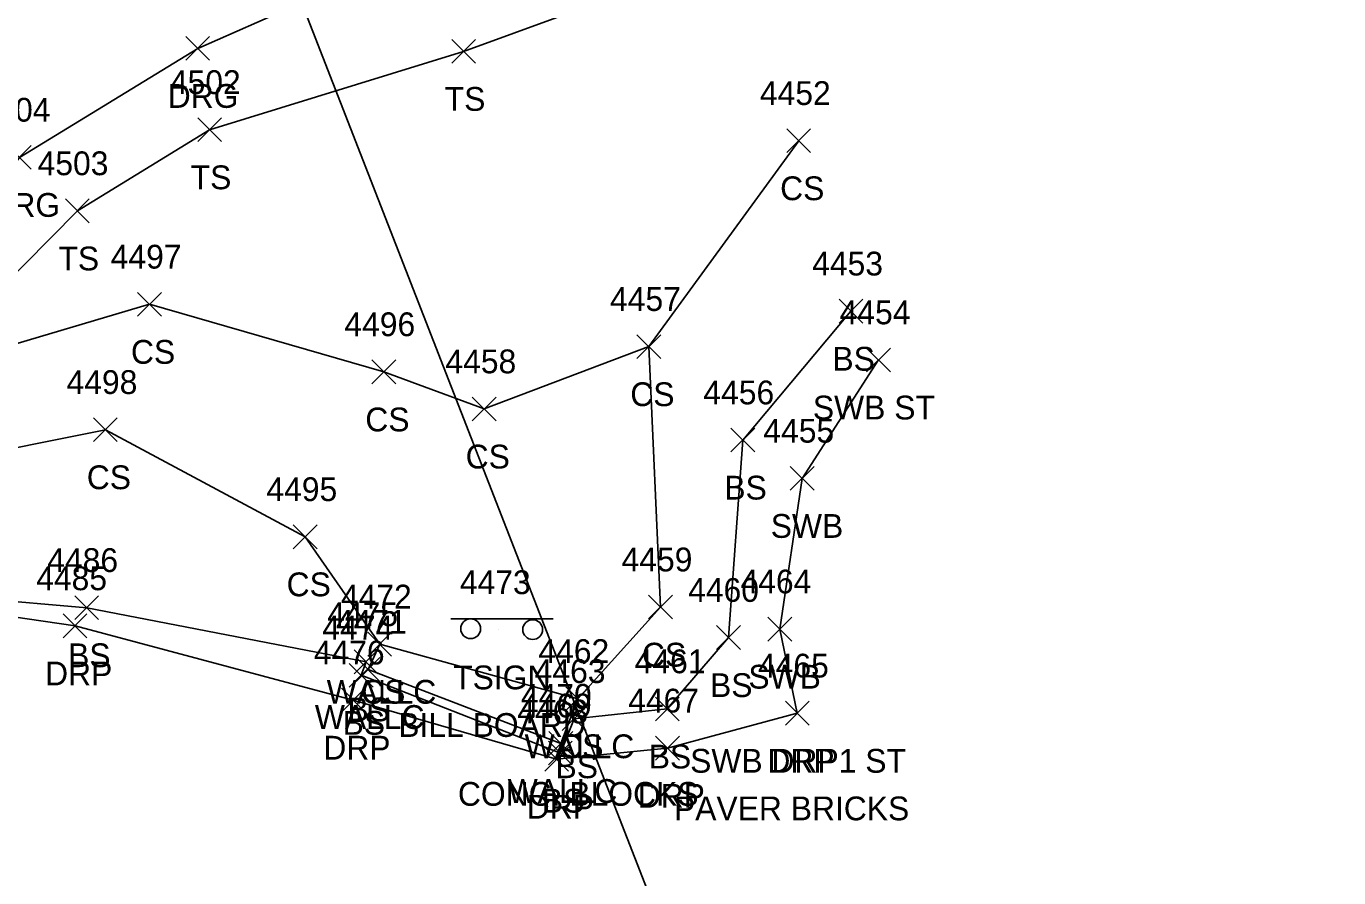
# Model space of a CAD drawing. Extents: x 49137 to 50946, y 9590 to 10709.
# Drawn here: x 50204 to 50314.2, y 10321.1 to 10392.7 of the extents above; entities that cross this region are included whole.
import ezdxf

# ---------------------------------------------------------------- set-up
doc = ezdxf.new("R2010")
doc.units = 0
for name, color, linetype in [('DCP', 7, 'Continuous'), ('L_A', 7, 'Continuous'), ('L_C', 7, 'Continuous'), ('L_I', 7, 'Continuous'), ('L_TIC', 7, 'Continuous'), ('LELB', 7, 'Continuous'), ('LW', 7, 'Continuous'), ('R_A', 7, 'Continuous'), ('R_C', 7, 'Continuous'), ('R_I', 7, 'Continuous'), ('R_TIC', 7, 'Continuous'), ('RDG', 7, 'Continuous'), ('RDP', 7, 'Continuous'), ('RSW', 7, 'Continuous'), ('S_A', 7, 'Continuous'), ('S_C', 7, 'Continuous'), ('S_I', 7, 'Continuous'), ('SSGN', 7, 'Continuous')]:
    doc.layers.add(name, color=color, linetype=linetype)

msp = doc.modelspace()

# ---------------------------------------------------------------- linework, layer by layer
at = {"layer": 'DCP'}
msp.add_lwpolyline([(49941.69, 9827.48), (50059.34, 9808.37), (50181.4, 9733.09), (50281.74, 9743.29), (50422.72, 9892.52), (50122.34, 10663.61), (50179.93, 10552.61), (50179.64, 10394.45), (50122.34, 10285.07), (50121.56, 10284.35)], dxfattribs=at)
at = {"layer": 'L_TIC'}
for points in [[(50239.73, 10389.59), (50241.73, 10391.59)], [(50241.73, 10389.59), (50239.73, 10391.59)], [(50218.39, 10383), (50220.39, 10385)], [(50220.39, 10383), (50218.39, 10385)], [(50267.88, 10382.08), (50269.88, 10384.08)], [(50269.88, 10382.08), (50267.88, 10384.08)], [(50207.28, 10376.18), (50209.28, 10378.18)], [(50209.28, 10376.18), (50207.28, 10378.18)], [(50213.34, 10368.33), (50215.34, 10370.33)], [(50215.34, 10368.33), (50213.34, 10370.33)], [(50272.27, 10367.75), (50274.27, 10369.75)], [(50274.27, 10367.75), (50272.27, 10369.75)], [(50255.29, 10364.77), (50257.29, 10366.77)], [(50257.29, 10364.77), (50255.29, 10366.77)], [(50255.29, 10364.77), (50257.29, 10366.77)], [(50257.29, 10364.77), (50255.29, 10366.77)], [(50233.03, 10362.65), (50235.03, 10364.65)], [(50235.03, 10362.65), (50233.03, 10364.65)], [(50241.46, 10359.53), (50243.46, 10361.53)], [(50243.46, 10359.53), (50241.46, 10361.53)], [(50209.63, 10357.79), (50211.63, 10359.79)], [(50211.63, 10357.79), (50209.63, 10359.79)], [(50263.18, 10356.92), (50265.18, 10358.92)], [(50265.18, 10356.92), (50263.18, 10358.92)], [(50226.42, 10348.79), (50228.42, 10350.79)], [(50228.42, 10348.79), (50226.42, 10350.79)], [(50208.06, 10342.83), (50210.06, 10344.83)], [(50210.06, 10342.83), (50208.06, 10344.83)], [(50256.27, 10342.88), (50258.27, 10344.88)], [(50258.27, 10342.88), (50256.27, 10344.88)], [(50261.98, 10340.32), (50263.98, 10342.32)], [(50263.98, 10340.32), (50261.98, 10342.32)], [(50232.68, 10339.76), (50234.68, 10341.76)], [(50234.68, 10339.76), (50232.68, 10341.76)], [(50232.68, 10339.76), (50234.68, 10341.76)], [(50234.68, 10339.76), (50232.68, 10341.76)], [(50231.53, 10338.28), (50233.53, 10340.28)], [(50233.53, 10338.28), (50231.53, 10340.28)], [(50231.7, 10337.64), (50233.7, 10339.64)], [(50233.7, 10337.64), (50231.7, 10339.64)], [(50231.12, 10337.15), (50233.12, 10339.15)], [(50233.12, 10337.15), (50231.12, 10339.15)], [(50249.31, 10335.18), (50251.31, 10337.18)], [(50251.31, 10335.18), (50249.31, 10337.18)], [(50249.31, 10335.18), (50251.31, 10337.18)], [(50251.31, 10335.18), (50249.31, 10337.18)], [(50256.84, 10334.32), (50258.84, 10336.32)], [(50258.84, 10334.32), (50256.84, 10336.32)], [(50249.01, 10333.5), (50251.01, 10335.5)], [(50251.01, 10333.5), (50249.01, 10335.5)], [(50247.89, 10331.42), (50249.89, 10333.42)], [(50249.89, 10331.42), (50247.89, 10333.42)], [(50247.86, 10330.61), (50249.86, 10332.61)], [(50249.86, 10330.61), (50247.86, 10332.61)]]:
    msp.add_lwpolyline(points, dxfattribs=at)
at = {"layer": 'LELB'}
for points in [[(50270.01, 10401.29), (50240.73, 10390.59), (50219.39, 10384), (50208.28, 10377.18), (50194.78, 10363.54), (50184.26, 10345.55), (50178.27, 10336.12)], [(50268.88, 10383.08), (50256.29, 10365.77), (50242.46, 10360.53), (50234.03, 10363.65), (50214.34, 10369.33), (50194.78, 10363.54)], [(50273.27, 10368.75), (50264.18, 10357.92), (50262.98, 10341.32), (50257.84, 10335.32), (50250.01, 10334.5), (50248.86, 10331.61), (50232.12, 10338.15), (50232.53, 10339.28), (50209.06, 10343.83), (50200.07, 10344.61), (50193.55, 10337.84), (50186.8, 10332.1), (50177.24, 10330.6)], [(50256.29, 10365.77), (50257.27, 10343.88), (50250.31, 10336.18), (50233.68, 10340.76), (50227.42, 10349.79), (50210.63, 10358.79), (50197.61, 10356.18), (50184.26, 10345.55)]]:
    msp.add_lwpolyline(points, dxfattribs=at)
at = {"layer": 'LW'}
msp.add_lwpolyline([(50250.31, 10336.18), (50248.89, 10332.42), (50232.7, 10338.64), (50233.68, 10340.76)], dxfattribs=at)
at = {"layer": 'R_TIC'}
for points in [[(50217.39, 10389.84), (50219.39, 10391.84)], [(50219.39, 10389.84), (50217.39, 10391.84)], [(50202.41, 10380.68), (50204.41, 10382.68)], [(50204.41, 10380.68), (50202.41, 10382.68)], [(50274.58, 10363.65), (50276.58, 10365.65)], [(50276.58, 10363.65), (50274.58, 10365.65)], [(50268.17, 10353.7), (50270.17, 10355.7)], [(50270.17, 10353.7), (50268.17, 10355.7)], [(50207.08, 10341.3), (50209.08, 10343.3)], [(50209.08, 10341.3), (50207.08, 10343.3)], [(50266.29, 10341.03), (50268.29, 10343.03)], [(50268.29, 10341.03), (50266.29, 10343.03)], [(50230.46, 10335.06), (50232.46, 10337.06)], [(50232.46, 10335.06), (50230.46, 10337.06)], [(50267.76, 10333.96), (50269.76, 10335.96)], [(50269.76, 10333.96), (50267.76, 10335.96)], [(50267.76, 10333.96), (50269.76, 10335.96)], [(50269.76, 10333.96), (50267.76, 10335.96)], [(50256.86, 10331.02), (50258.86, 10333.02)], [(50258.86, 10331.02), (50256.86, 10333.02)], [(50247.54, 10330.1), (50249.54, 10332.1)], [(50249.54, 10330.1), (50247.54, 10332.1)]]:
    msp.add_lwpolyline(points, dxfattribs=at)
at = {"layer": 'RDG'}
msp.add_lwpolyline([(50269.98, 10409.26), (50238.23, 10399.59), (50218.39, 10390.84), (50203.41, 10381.68), (50192.27, 10366.32), (50182.22, 10345.19), (50178.27, 10336.12), (50177.24, 10330.6), (50176.48, 10328.28)], dxfattribs=at)
at = {"layer": 'RDP'}
msp.add_lwpolyline([(50268.76, 10334.96), (50257.86, 10332.02), (50248.54, 10331.1), (50231.46, 10336.06), (50208.08, 10342.3), (50200.19, 10343.46), (50196.62, 10336.9), (50193.28, 10331.32), (50186.95, 10327.66), (50182.71, 10326.19), (50176.48, 10328.28), (50171.21, 10329.69), (50166.18, 10329.05), (50163.83, 10327.81), (50161.28, 10324.49), (50147.71, 10290.49), (50135.78, 10255.06), (50128.95, 10234.24), (50121.43, 10210.52), (50116.37, 10201.09), (50105.59, 10180.05)], dxfattribs=at)
at = {"layer": 'RSW'}
msp.add_lwpolyline([(50275.58, 10364.65), (50269.17, 10354.7), (50267.29, 10342.03), (50268.76, 10334.96)], dxfattribs=at)
at = {"layer": 'SSGN'}
for p, q in [((50239.65, 10342.89), (50248.25, 10342.89)), ((50243.68, 10341.99), (50243.68, 10341.99))]:
    msp.add_line(p, q, dxfattribs=at)
for centre in [(50241.32, 10342.06), (50246.53, 10341.99)]:
    msp.add_circle(centre, 0.833, dxfattribs=at)

# ---------------------------------------------------------------- texts
at = {"layer": 'L_A'}
for s, p in [('TS', (50239.14, 10385.59)), ('TS', (50217.8, 10379)), ('CS', (50267.32, 10378.08)), ('TS', (50206.69, 10372.18)), ('CS', (50212.78, 10364.33)), ('BS', (50271.71, 10363.75)), ('CS', (50254.73, 10360.77)), ('CS', (50254.73, 10360.77)), ('CS', (50232.47, 10358.65)), ('CS', (50240.9, 10355.53)), ('CS', (50209.07, 10353.79)), ('BS', (50262.63, 10352.92)), ('CS', (50225.86, 10344.79)), ('BS', (50207.5, 10338.83)), ('CS', (50255.71, 10338.88)), ('WALLC', (50229.22, 10335.76)), ('CS', (50232.12, 10335.76)), ('BS', (50261.43, 10336.32)), ('BS', (50230.97, 10334.28)), ('WALLC', (50228.23, 10333.64)), ('BS', (50230.56, 10333.15)), ('WALLC', (50245.85, 10331.18)), ('CS', (50248.76, 10331.18)), ('BS', (50256.28, 10330.32)), ('BS', (50248.45, 10329.5)), ('WALLC', (50244.43, 10327.42)), ('BS', (50247.3, 10326.61))]:
    msp.add_text(s, height=2, dxfattribs=at).set_placement(p)
at = {"layer": 'L_C'}
msp.add_text('CONC. BLOCKS', height=2, dxfattribs=at).set_placement((50240.25, 10327.18))
at = {"layer": 'L_I'}
for s, p in [('4502', (50216.05, 10387)), ('4452', (50265.62, 10386.08)), ('4503', (50204.94, 10380.18)), ('4497', (50211.08, 10372.33)), ('4453', (50270.01, 10371.75)), ('4457', (50253.03, 10368.77)), ('4457', (50253.03, 10368.77)), ('4496', (50230.71, 10366.65)), ('4458', (50239.2, 10363.53)), ('4498', (50207.37, 10361.79)), ('4456', (50260.87, 10360.92)), ('4495', (50224.16, 10352.79)), ('4486', (50205.75, 10346.83)), ('4459', (50254, 10346.88)), ('4460', (50259.59, 10344.32)), ('4472', (50230.42, 10343.76)), ('4472', (50230.42, 10343.76)), ('4475', (50229.27, 10342.28)), ('4474', (50228.86, 10341.15)), ('4471', (50230, 10341.64)), ('4462', (50247.01, 10339.18)), ('4462', (50247.01, 10339.18)), ('4461', (50255.1, 10338.32)), ('4463', (50246.7, 10337.5)), ('4470', (50245.54, 10335.42)), ('4469', (50245.54, 10334.61))]:
    msp.add_text(s, height=2, dxfattribs=at).set_placement(p)
at = {"layer": 'R_A'}
for s, p in [('DRG', (50215.87, 10385.84)), ('DRG', (50200.89, 10376.68)), ('SWB ST', (50270.07, 10359.65)), ('SWB', (50266.53, 10349.7)), ('DRP', (50205.57, 10337.3)), ('SWB', (50264.65, 10337.03)), ('DRP', (50228.94, 10331.06)), ('SWB DRP1 ST', (50259.76, 10329.96)), ('DRP', (50266.25, 10329.96)), ('DRP', (50255.35, 10327.02)), ('DRP', (50246.03, 10326.1))]:
    msp.add_text(s, height=2, dxfattribs=at).set_placement(p)
at = {"layer": 'R_C'}
msp.add_text('PAVER BRICKS', height=2, dxfattribs=at).set_placement((50258.4, 10325.96))
at = {"layer": 'R_I'}
for s, p in [('4504', (50200.07, 10384.68)), ('4454', (50272.32, 10367.65)), ('4455', (50265.91, 10357.7)), ('4485', (50204.82, 10345.3)), ('4464', (50263.99, 10345.03)), ('4476', (50228.14, 10339.06)), ('4465', (50265.46, 10337.96)), ('4465', (50265.46, 10337.96)), ('4467', (50254.55, 10335.02)), ('4468', (50245.23, 10334.1))]:
    msp.add_text(s, height=2, dxfattribs=at).set_placement(p)
at = {"layer": 'S_A'}
msp.add_text('TSIGN', height=2, dxfattribs=at).set_placement((50239.85, 10336.97))
at = {"layer": 'S_C'}
msp.add_text('BILL BOARD', height=2, dxfattribs=at).set_placement((50235.24, 10332.97))
at = {"layer": 'S_I'}
msp.add_text('4473', height=2, dxfattribs=at).set_placement((50240.41, 10344.97))

doc.saveas('drawing.dxf')
